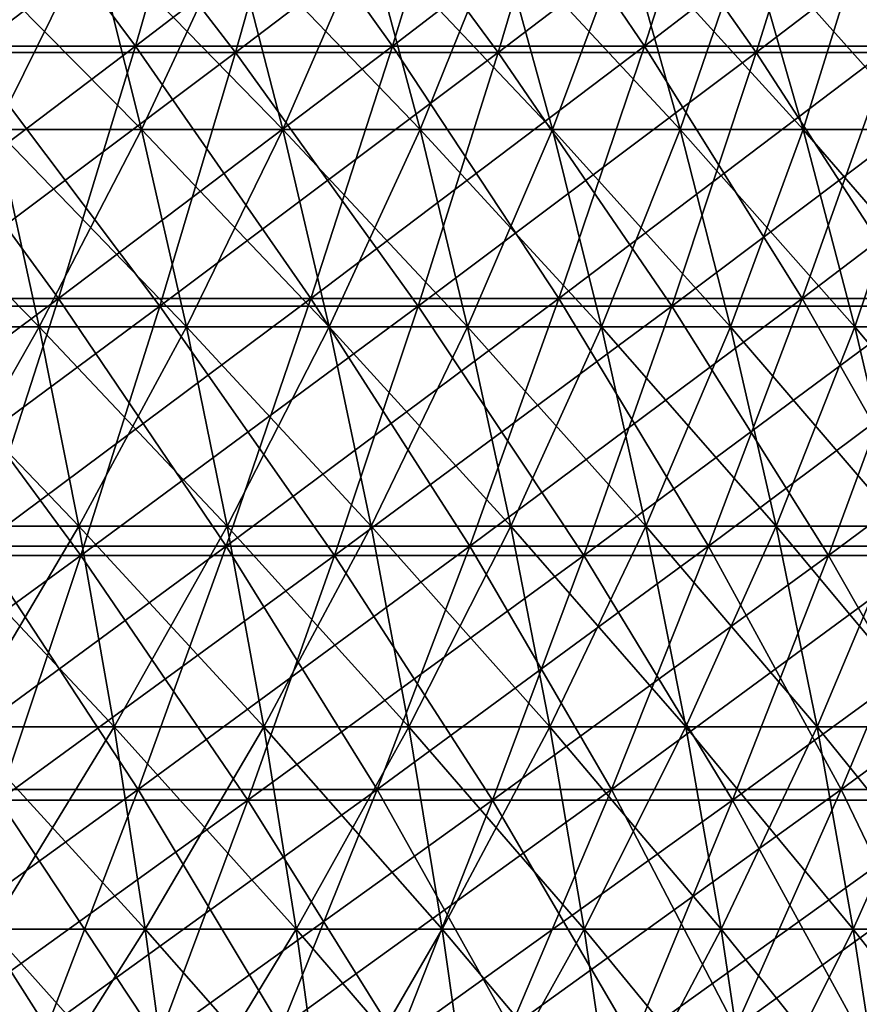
# Model space of a CAD drawing. Header units: millimetres. Extents: x -125 to 125, y -45 to 4025.
# Tile 624 of 656: x 48 to 57, y 3949 to 3960. Entities that reach past the tile are written whole.
import ezdxf

# ---------------------------------------------------------------- set-up
doc = ezdxf.new("R2010")
doc.units = ezdxf.units.MM
doc.header["$LTSCALE"] = 6.999206
for name, color, linetype in [('21', 7, 'CONTINUOUS'), ('22', 7, 'CONTINUOUS'), ('23', 7, 'CONTINUOUS'), ('24', 7, 'CONTINUOUS'), ('26', 7, 'CONTINUOUS'), ('27', 7, 'CONTINUOUS')]:
    doc.layers.add(name, color=color, linetype=linetype)

msp = doc.modelspace()

# ---------------------------------------------------------------- linework, layer by layer
at = {"layer": '21', "color": 7, "linetype": 'CONTINUOUS'}
for points in [[(45.229, 3962.434, 98.309), (47.488, 3959.619, 95.369), (48.235, 3962.434, 96.87), (45.229, 3962.434, 98.309)], [(47.488, 3959.619, 95.369), (50.402, 3959.619, 93.861), (48.235, 3962.434, 96.87), (47.488, 3959.619, 95.369)], [(48.235, 3962.434, 96.87), (50.402, 3959.619, 93.861), (51.196, 3962.434, 95.339), (48.235, 3962.434, 96.87)], [(50.402, 3959.619, 93.861), (53.269, 3959.619, 92.264), (51.196, 3962.434, 95.339), (50.402, 3959.619, 93.861)], [(51.196, 3962.434, 95.339), (53.269, 3959.619, 92.264), (54.107, 3962.434, 93.717), (51.196, 3962.434, 95.339)], [(53.269, 3959.619, 92.264), (56.085, 3959.619, 90.58), (54.107, 3962.434, 93.717), (53.269, 3959.619, 92.264)], [(54.107, 3962.434, 93.717), (56.085, 3959.619, 90.58), (56.968, 3962.434, 92.006), (54.107, 3962.434, 93.717)], [(56.085, 3959.619, 90.58), (58.848, 3959.619, 88.81), (56.968, 3962.434, 92.006), (56.085, 3959.619, 90.58)], [(56.968, 3962.434, 92.006), (58.848, 3959.619, 88.81), (59.774, 3962.434, 90.208), (56.968, 3962.434, 92.006)], [(46.708, 3956.849, 93.802), (49.574, 3956.849, 92.319), (47.488, 3959.619, 95.369), (46.708, 3956.849, 93.802)], [(47.488, 3959.619, 95.369), (49.574, 3956.849, 92.319), (50.402, 3959.619, 93.861), (47.488, 3959.619, 95.369)], [(49.574, 3956.849, 92.319), (52.394, 3956.849, 90.749), (50.402, 3959.619, 93.861), (49.574, 3956.849, 92.319)], [(50.402, 3959.619, 93.861), (52.394, 3956.849, 90.749), (53.269, 3959.619, 92.264), (50.402, 3959.619, 93.861)], [(52.394, 3956.849, 90.749), (55.164, 3956.849, 89.092), (53.269, 3959.619, 92.264), (52.394, 3956.849, 90.749)], [(53.269, 3959.619, 92.264), (55.164, 3956.849, 89.092), (56.085, 3959.619, 90.58), (53.269, 3959.619, 92.264)], [(55.164, 3956.849, 89.092), (57.881, 3956.849, 87.351), (56.085, 3959.619, 90.58), (55.164, 3956.849, 89.092)], [(56.085, 3959.619, 90.58), (57.881, 3956.849, 87.351), (58.848, 3959.619, 88.81), (56.085, 3959.619, 90.58)], [(45.896, 3954.126, 92.171), (48.712, 3954.126, 90.714), (46.708, 3956.849, 93.802), (45.896, 3954.126, 92.171)], [(46.708, 3956.849, 93.802), (48.712, 3954.126, 90.714), (49.574, 3956.849, 92.319), (46.708, 3956.849, 93.802)], [(48.712, 3954.126, 90.714), (51.483, 3954.126, 89.171), (49.574, 3956.849, 92.319), (48.712, 3954.126, 90.714)], [(49.574, 3956.849, 92.319), (51.483, 3954.126, 89.171), (52.394, 3956.849, 90.749), (49.574, 3956.849, 92.319)], [(51.483, 3954.126, 89.171), (54.204, 3954.126, 87.543), (52.394, 3956.849, 90.749), (51.483, 3954.126, 89.171)], [(52.394, 3956.849, 90.749), (54.204, 3954.126, 87.543), (55.164, 3956.849, 89.092), (52.394, 3956.849, 90.749)], [(54.204, 3954.126, 87.543), (56.875, 3954.126, 85.832), (55.164, 3956.849, 89.092), (54.204, 3954.126, 87.543)], [(55.164, 3956.849, 89.092), (56.875, 3954.126, 85.832), (57.881, 3956.849, 87.351), (55.164, 3956.849, 89.092)], [(56.875, 3954.126, 85.832), (59.491, 3954.126, 84.04), (57.881, 3956.849, 87.351), (56.875, 3954.126, 85.832)], [(45.896, 3954.126, 92.171), (47.817, 3951.452, 89.046), (48.712, 3954.126, 90.714), (45.896, 3954.126, 92.171)], [(47.817, 3951.452, 89.046), (50.536, 3951.452, 87.531), (48.712, 3954.126, 90.714), (47.817, 3951.452, 89.046)], [(48.712, 3954.126, 90.714), (50.536, 3951.452, 87.531), (51.483, 3954.126, 89.171), (48.712, 3954.126, 90.714)], [(50.536, 3951.452, 87.531), (53.208, 3951.452, 85.934), (51.483, 3954.126, 89.171), (50.536, 3951.452, 87.531)], [(51.483, 3954.126, 89.171), (53.208, 3951.452, 85.934), (54.204, 3954.126, 87.543), (51.483, 3954.126, 89.171)], [(53.208, 3951.452, 85.934), (55.829, 3951.452, 84.254), (54.204, 3954.126, 87.543), (53.208, 3951.452, 85.934)], [(54.204, 3954.126, 87.543), (55.829, 3951.452, 84.254), (56.875, 3954.126, 85.832), (54.204, 3954.126, 87.543)], [(55.829, 3951.452, 84.254), (58.397, 3951.452, 82.495), (56.875, 3954.126, 85.832), (55.829, 3951.452, 84.254)], [(56.875, 3954.126, 85.832), (58.397, 3951.452, 82.495), (59.491, 3954.126, 84.04), (56.875, 3954.126, 85.832)], [(46.888, 3948.828, 87.317), (49.555, 3948.828, 85.832), (47.817, 3951.452, 89.046), (46.888, 3948.828, 87.317)], [(47.817, 3951.452, 89.046), (49.555, 3948.828, 85.832), (50.536, 3951.452, 87.531), (47.817, 3951.452, 89.046)], [(49.555, 3948.828, 85.832), (52.175, 3948.828, 84.265), (50.536, 3951.452, 87.531), (49.555, 3948.828, 85.832)], [(50.536, 3951.452, 87.531), (52.175, 3948.828, 84.265), (53.208, 3951.452, 85.934), (50.536, 3951.452, 87.531)], [(52.175, 3948.828, 84.265), (54.745, 3948.828, 82.619), (53.208, 3951.452, 85.934), (52.175, 3948.828, 84.265)], [(53.208, 3951.452, 85.934), (54.745, 3948.828, 82.619), (55.829, 3951.452, 84.254), (53.208, 3951.452, 85.934)], [(54.745, 3948.828, 82.619), (57.263, 3948.828, 80.894), (55.829, 3951.452, 84.254), (54.745, 3948.828, 82.619)], [(55.829, 3951.452, 84.254), (57.263, 3948.828, 80.894), (58.397, 3951.452, 82.495), (55.829, 3951.452, 84.254)]]:
    msp.add_3dface(points, dxfattribs=at)
at = {"layer": '22', "color": 7, "linetype": 'CONTINUOUS'}
for points in [[(47.488, 3959.619, -95.369), (44.529, 3959.619, -96.786), (48.235, 3962.434, -96.87), (47.488, 3959.619, -95.369)], [(48.235, 3962.434, -96.87), (44.529, 3959.619, -96.786), (45.229, 3962.434, -98.309), (48.235, 3962.434, -96.87)], [(50.402, 3959.619, -93.861), (47.488, 3959.619, -95.369), (51.196, 3962.434, -95.339), (50.402, 3959.619, -93.861)], [(51.196, 3962.434, -95.339), (47.488, 3959.619, -95.369), (48.235, 3962.434, -96.87), (51.196, 3962.434, -95.339)], [(53.269, 3959.619, -92.264), (50.402, 3959.619, -93.861), (54.107, 3962.434, -93.717), (53.269, 3959.619, -92.264)], [(54.107, 3962.434, -93.717), (50.402, 3959.619, -93.861), (51.196, 3962.434, -95.339), (54.107, 3962.434, -93.717)], [(56.085, 3959.619, -90.58), (53.269, 3959.619, -92.264), (56.968, 3962.434, -92.006), (56.085, 3959.619, -90.58)], [(56.968, 3962.434, -92.006), (53.269, 3959.619, -92.264), (54.107, 3962.434, -93.717), (56.968, 3962.434, -92.006)], [(58.848, 3959.619, -88.81), (56.085, 3959.619, -90.58), (59.774, 3962.434, -90.208), (58.848, 3959.619, -88.81)], [(59.774, 3962.434, -90.208), (56.085, 3959.619, -90.58), (56.968, 3962.434, -92.006), (59.774, 3962.434, -90.208)], [(49.574, 3956.849, -92.319), (46.708, 3956.849, -93.802), (50.402, 3959.619, -93.861), (49.574, 3956.849, -92.319)], [(50.402, 3959.619, -93.861), (46.708, 3956.849, -93.802), (47.488, 3959.619, -95.369), (50.402, 3959.619, -93.861)], [(52.394, 3956.849, -90.749), (49.574, 3956.849, -92.319), (53.269, 3959.619, -92.264), (52.394, 3956.849, -90.749)], [(53.269, 3959.619, -92.264), (49.574, 3956.849, -92.319), (50.402, 3959.619, -93.861), (53.269, 3959.619, -92.264)], [(55.164, 3956.849, -89.092), (52.394, 3956.849, -90.749), (56.085, 3959.619, -90.58), (55.164, 3956.849, -89.092)], [(56.085, 3959.619, -90.58), (52.394, 3956.849, -90.749), (53.269, 3959.619, -92.264), (56.085, 3959.619, -90.58)], [(57.881, 3956.849, -87.351), (55.164, 3956.849, -89.092), (58.848, 3959.619, -88.81), (57.881, 3956.849, -87.351)], [(58.848, 3959.619, -88.81), (55.164, 3956.849, -89.092), (56.085, 3959.619, -90.58), (58.848, 3959.619, -88.81)], [(48.712, 3954.126, -90.714), (45.896, 3954.126, -92.171), (49.574, 3956.849, -92.319), (48.712, 3954.126, -90.714)], [(49.574, 3956.849, -92.319), (45.896, 3954.126, -92.171), (46.708, 3956.849, -93.802), (49.574, 3956.849, -92.319)], [(51.483, 3954.126, -89.171), (48.712, 3954.126, -90.714), (52.394, 3956.849, -90.749), (51.483, 3954.126, -89.171)], [(52.394, 3956.849, -90.749), (48.712, 3954.126, -90.714), (49.574, 3956.849, -92.319), (52.394, 3956.849, -90.749)], [(54.204, 3954.126, -87.543), (51.483, 3954.126, -89.171), (55.164, 3956.849, -89.092), (54.204, 3954.126, -87.543)], [(55.164, 3956.849, -89.092), (51.483, 3954.126, -89.171), (52.394, 3956.849, -90.749), (55.164, 3956.849, -89.092)], [(56.875, 3954.126, -85.832), (54.204, 3954.126, -87.543), (57.881, 3956.849, -87.351), (56.875, 3954.126, -85.832)], [(57.881, 3956.849, -87.351), (54.204, 3954.126, -87.543), (55.164, 3956.849, -89.092), (57.881, 3956.849, -87.351)], [(59.491, 3954.126, -84.04), (56.875, 3954.126, -85.832), (60.544, 3956.849, -85.527), (59.491, 3954.126, -84.04)], [(60.544, 3956.849, -85.527), (56.875, 3954.126, -85.832), (57.881, 3956.849, -87.351), (60.544, 3956.849, -85.527)], [(47.817, 3951.452, -89.046), (45.052, 3951.452, -90.476), (48.712, 3954.126, -90.714), (47.817, 3951.452, -89.046)], [(48.712, 3954.126, -90.714), (45.052, 3951.452, -90.476), (45.896, 3954.126, -92.171), (48.712, 3954.126, -90.714)], [(50.536, 3951.452, -87.531), (47.817, 3951.452, -89.046), (51.483, 3954.126, -89.171), (50.536, 3951.452, -87.531)], [(51.483, 3954.126, -89.171), (47.817, 3951.452, -89.046), (48.712, 3954.126, -90.714), (51.483, 3954.126, -89.171)], [(53.208, 3951.452, -85.934), (50.536, 3951.452, -87.531), (54.204, 3954.126, -87.543), (53.208, 3951.452, -85.934)], [(54.204, 3954.126, -87.543), (50.536, 3951.452, -87.531), (51.483, 3954.126, -89.171), (54.204, 3954.126, -87.543)], [(55.829, 3951.452, -84.254), (53.208, 3951.452, -85.934), (56.875, 3954.126, -85.832), (55.829, 3951.452, -84.254)], [(56.875, 3954.126, -85.832), (53.208, 3951.452, -85.934), (54.204, 3954.126, -87.543), (56.875, 3954.126, -85.832)], [(58.397, 3951.452, -82.495), (55.829, 3951.452, -84.254), (59.491, 3954.126, -84.04), (58.397, 3951.452, -82.495)], [(59.491, 3954.126, -84.04), (55.829, 3951.452, -84.254), (56.875, 3954.126, -85.832), (59.491, 3954.126, -84.04)], [(49.555, 3948.828, -85.832), (46.888, 3948.828, -87.317), (50.536, 3951.452, -87.531), (49.555, 3948.828, -85.832)], [(50.536, 3951.452, -87.531), (46.888, 3948.828, -87.317), (47.817, 3951.452, -89.046), (50.536, 3951.452, -87.531)], [(52.175, 3948.828, -84.265), (49.555, 3948.828, -85.832), (53.208, 3951.452, -85.934), (52.175, 3948.828, -84.265)], [(53.208, 3951.452, -85.934), (49.555, 3948.828, -85.832), (50.536, 3951.452, -87.531), (53.208, 3951.452, -85.934)], [(54.745, 3948.828, -82.619), (52.175, 3948.828, -84.265), (55.829, 3951.452, -84.254), (54.745, 3948.828, -82.619)], [(55.829, 3951.452, -84.254), (52.175, 3948.828, -84.265), (53.208, 3951.452, -85.934), (55.829, 3951.452, -84.254)], [(57.263, 3948.828, -80.894), (54.745, 3948.828, -82.619), (58.397, 3951.452, -82.495), (57.263, 3948.828, -80.894)], [(58.397, 3951.452, -82.495), (54.745, 3948.828, -82.619), (55.829, 3951.452, -84.254), (58.397, 3951.452, -82.495)]]:
    msp.add_3dface(points, dxfattribs=at)
at = {"layer": '23', "color": 7, "linetype": 'CONTINUOUS'}
for points in [[(46.458, 3959.688, -93.301), (49.309, 3959.688, -91.826), (47.218, 3962.489, -94.826), (46.458, 3959.688, -93.301)], [(47.218, 3962.489, -94.826), (49.309, 3959.688, -91.826), (50.115, 3962.489, -93.327), (47.218, 3962.489, -94.826)], [(49.309, 3959.688, -91.826), (52.114, 3959.688, -90.264), (50.115, 3962.489, -93.327), (49.309, 3959.688, -91.826)], [(50.115, 3962.489, -93.327), (52.114, 3959.688, -90.264), (52.966, 3962.489, -91.739), (50.115, 3962.489, -93.327)], [(52.114, 3959.688, -90.264), (54.869, 3959.688, -88.616), (52.966, 3962.489, -91.739), (52.114, 3959.688, -90.264)], [(52.966, 3962.489, -91.739), (54.869, 3959.688, -88.616), (55.766, 3962.489, -90.065), (52.966, 3962.489, -91.739)], [(54.869, 3959.688, -88.616), (57.572, 3959.688, -86.884), (55.766, 3962.489, -90.065), (54.869, 3959.688, -88.616)], [(55.766, 3962.489, -90.065), (57.572, 3959.688, -86.884), (58.513, 3962.489, -88.305), (55.766, 3962.489, -90.065)], [(45.666, 3956.933, -91.709), (48.468, 3956.933, -90.259), (46.458, 3959.688, -93.301), (45.666, 3956.933, -91.709)], [(46.458, 3959.688, -93.301), (48.468, 3956.933, -90.259), (49.309, 3959.688, -91.826), (46.458, 3959.688, -93.301)], [(48.468, 3956.933, -90.259), (51.225, 3956.933, -88.724), (49.309, 3959.688, -91.826), (48.468, 3956.933, -90.259)], [(49.309, 3959.688, -91.826), (51.225, 3956.933, -88.724), (52.114, 3959.688, -90.264), (49.309, 3959.688, -91.826)], [(51.225, 3956.933, -88.724), (53.933, 3956.933, -87.104), (52.114, 3959.688, -90.264), (51.225, 3956.933, -88.724)], [(52.114, 3959.688, -90.264), (53.933, 3956.933, -87.104), (54.869, 3959.688, -88.616), (52.114, 3959.688, -90.264)], [(53.933, 3956.933, -87.104), (56.59, 3956.933, -85.402), (54.869, 3959.688, -88.616), (53.933, 3956.933, -87.104)], [(54.869, 3959.688, -88.616), (56.59, 3956.933, -85.402), (57.572, 3959.688, -86.884), (54.869, 3959.688, -88.616)], [(56.59, 3956.933, -85.402), (59.193, 3956.933, -83.619), (57.572, 3959.688, -86.884), (56.59, 3956.933, -85.402)], [(45.666, 3956.933, -91.709), (47.593, 3954.227, -88.629), (48.468, 3956.933, -90.259), (45.666, 3956.933, -91.709)], [(47.593, 3954.227, -88.629), (50.3, 3954.227, -87.121), (48.468, 3956.933, -90.259), (47.593, 3954.227, -88.629)], [(48.468, 3956.933, -90.259), (50.3, 3954.227, -87.121), (51.225, 3956.933, -88.724), (48.468, 3956.933, -90.259)], [(50.3, 3954.227, -87.121), (52.959, 3954.227, -85.531), (51.225, 3956.933, -88.724), (50.3, 3954.227, -87.121)], [(51.225, 3956.933, -88.724), (52.959, 3954.227, -85.531), (53.933, 3956.933, -87.104), (51.225, 3956.933, -88.724)], [(52.959, 3954.227, -85.531), (55.567, 3954.227, -83.86), (53.933, 3956.933, -87.104), (52.959, 3954.227, -85.531)], [(53.933, 3956.933, -87.104), (55.567, 3954.227, -83.86), (56.59, 3956.933, -85.402), (53.933, 3956.933, -87.104)], [(55.567, 3954.227, -83.86), (58.123, 3954.227, -82.109), (56.59, 3956.933, -85.402), (55.567, 3954.227, -83.86)], [(56.59, 3956.933, -85.402), (58.123, 3954.227, -82.109), (59.193, 3956.933, -83.619), (56.59, 3956.933, -85.402)], [(46.683, 3951.571, -86.936), (49.338, 3951.571, -85.457), (47.593, 3954.227, -88.629), (46.683, 3951.571, -86.936)], [(47.593, 3954.227, -88.629), (49.338, 3951.571, -85.457), (50.3, 3954.227, -87.121), (47.593, 3954.227, -88.629)], [(49.338, 3951.571, -85.457), (51.947, 3951.571, -83.897), (50.3, 3954.227, -87.121), (49.338, 3951.571, -85.457)], [(50.3, 3954.227, -87.121), (51.947, 3951.571, -83.897), (52.959, 3954.227, -85.531), (50.3, 3954.227, -87.121)], [(51.947, 3951.571, -83.897), (54.506, 3951.571, -82.257), (52.959, 3954.227, -85.531), (51.947, 3951.571, -83.897)], [(52.959, 3954.227, -85.531), (54.506, 3951.571, -82.257), (55.567, 3954.227, -83.86), (52.959, 3954.227, -85.531)], [(54.506, 3951.571, -82.257), (57.013, 3951.571, -80.54), (55.567, 3954.227, -83.86), (54.506, 3951.571, -82.257)], [(55.567, 3954.227, -83.86), (57.013, 3951.571, -80.54), (58.123, 3954.227, -82.109), (55.567, 3954.227, -83.86)], [(57.013, 3951.571, -80.54), (59.466, 3951.571, -78.746), (58.123, 3954.227, -82.109), (57.013, 3951.571, -80.54)], [(45.741, 3948.967, -85.18), (48.342, 3948.967, -83.731), (46.683, 3951.571, -86.936), (45.741, 3948.967, -85.18)], [(46.683, 3951.571, -86.936), (48.342, 3948.967, -83.731), (49.338, 3951.571, -85.457), (46.683, 3951.571, -86.936)], [(48.342, 3948.967, -83.731), (50.898, 3948.967, -82.203), (49.338, 3951.571, -85.457), (48.342, 3948.967, -83.731)], [(49.338, 3951.571, -85.457), (50.898, 3948.967, -82.203), (51.947, 3951.571, -83.897), (49.338, 3951.571, -85.457)], [(50.898, 3948.967, -82.203), (53.405, 3948.967, -80.597), (51.947, 3951.571, -83.897), (50.898, 3948.967, -82.203)], [(51.947, 3951.571, -83.897), (53.405, 3948.967, -80.597), (54.506, 3951.571, -82.257), (51.947, 3951.571, -83.897)], [(53.405, 3948.967, -80.597), (55.862, 3948.967, -78.914), (54.506, 3951.571, -82.257), (53.405, 3948.967, -80.597)], [(54.506, 3951.571, -82.257), (55.862, 3948.967, -78.914), (57.013, 3951.571, -80.54), (54.506, 3951.571, -82.257)], [(55.862, 3948.967, -78.914), (58.266, 3948.967, -77.156), (57.013, 3951.571, -80.54), (55.862, 3948.967, -78.914)], [(57.013, 3951.571, -80.54), (58.266, 3948.967, -77.156), (59.466, 3951.571, -78.746), (57.013, 3951.571, -80.54)]]:
    msp.add_3dface(points, dxfattribs=at)
at = {"layer": '24', "color": 7, "linetype": 'CONTINUOUS'}
for points in [[(49.309, 3959.688, 91.826), (46.458, 3959.688, 93.301), (50.115, 3962.489, 93.327), (49.309, 3959.688, 91.826)], [(50.115, 3962.489, 93.327), (46.458, 3959.688, 93.301), (47.218, 3962.489, 94.826), (50.115, 3962.489, 93.327)], [(52.114, 3959.688, 90.264), (49.309, 3959.688, 91.826), (52.966, 3962.489, 91.739), (52.114, 3959.688, 90.264)], [(52.966, 3962.489, 91.739), (49.309, 3959.688, 91.826), (50.115, 3962.489, 93.327), (52.966, 3962.489, 91.739)], [(54.869, 3959.688, 88.616), (52.114, 3959.688, 90.264), (55.766, 3962.489, 90.065), (54.869, 3959.688, 88.616)], [(55.766, 3962.489, 90.065), (52.114, 3959.688, 90.264), (52.966, 3962.489, 91.739), (55.766, 3962.489, 90.065)], [(57.572, 3959.688, 86.884), (54.869, 3959.688, 88.616), (58.513, 3962.489, 88.305), (57.572, 3959.688, 86.884)], [(58.513, 3962.489, 88.305), (54.869, 3959.688, 88.616), (55.766, 3962.489, 90.065), (58.513, 3962.489, 88.305)], [(48.468, 3956.933, 90.259), (45.666, 3956.933, 91.709), (49.309, 3959.688, 91.826), (48.468, 3956.933, 90.259)], [(49.309, 3959.688, 91.826), (45.666, 3956.933, 91.709), (46.458, 3959.688, 93.301), (49.309, 3959.688, 91.826)], [(51.225, 3956.933, 88.724), (48.468, 3956.933, 90.259), (52.114, 3959.688, 90.264), (51.225, 3956.933, 88.724)], [(52.114, 3959.688, 90.264), (48.468, 3956.933, 90.259), (49.309, 3959.688, 91.826), (52.114, 3959.688, 90.264)], [(53.933, 3956.933, 87.104), (51.225, 3956.933, 88.724), (54.869, 3959.688, 88.616), (53.933, 3956.933, 87.104)], [(54.869, 3959.688, 88.616), (51.225, 3956.933, 88.724), (52.114, 3959.688, 90.264), (54.869, 3959.688, 88.616)], [(56.59, 3956.933, 85.402), (53.933, 3956.933, 87.104), (57.572, 3959.688, 86.884), (56.59, 3956.933, 85.402)], [(57.572, 3959.688, 86.884), (53.933, 3956.933, 87.104), (54.869, 3959.688, 88.616), (57.572, 3959.688, 86.884)], [(59.193, 3956.933, 83.619), (56.59, 3956.933, 85.402), (60.22, 3959.688, 85.07), (59.193, 3956.933, 83.619)], [(60.22, 3959.688, 85.07), (56.59, 3956.933, 85.402), (57.572, 3959.688, 86.884), (60.22, 3959.688, 85.07)], [(47.593, 3954.227, 88.629), (44.841, 3954.227, 90.053), (48.468, 3956.933, 90.259), (47.593, 3954.227, 88.629)], [(48.468, 3956.933, 90.259), (44.841, 3954.227, 90.053), (45.666, 3956.933, 91.709), (48.468, 3956.933, 90.259)], [(50.3, 3954.227, 87.121), (47.593, 3954.227, 88.629), (51.225, 3956.933, 88.724), (50.3, 3954.227, 87.121)], [(51.225, 3956.933, 88.724), (47.593, 3954.227, 88.629), (48.468, 3956.933, 90.259), (51.225, 3956.933, 88.724)], [(52.959, 3954.227, 85.531), (50.3, 3954.227, 87.121), (53.933, 3956.933, 87.104), (52.959, 3954.227, 85.531)], [(53.933, 3956.933, 87.104), (50.3, 3954.227, 87.121), (51.225, 3956.933, 88.724), (53.933, 3956.933, 87.104)], [(55.567, 3954.227, 83.86), (52.959, 3954.227, 85.531), (56.59, 3956.933, 85.402), (55.567, 3954.227, 83.86)], [(56.59, 3956.933, 85.402), (52.959, 3954.227, 85.531), (53.933, 3956.933, 87.104), (56.59, 3956.933, 85.402)], [(58.123, 3954.227, 82.109), (55.567, 3954.227, 83.86), (59.193, 3956.933, 83.619), (58.123, 3954.227, 82.109)], [(59.193, 3956.933, 83.619), (55.567, 3954.227, 83.86), (56.59, 3956.933, 85.402), (59.193, 3956.933, 83.619)], [(49.338, 3951.571, 85.457), (46.683, 3951.571, 86.936), (50.3, 3954.227, 87.121), (49.338, 3951.571, 85.457)], [(50.3, 3954.227, 87.121), (46.683, 3951.571, 86.936), (47.593, 3954.227, 88.629), (50.3, 3954.227, 87.121)], [(51.947, 3951.571, 83.897), (49.338, 3951.571, 85.457), (52.959, 3954.227, 85.531), (51.947, 3951.571, 83.897)], [(52.959, 3954.227, 85.531), (49.338, 3951.571, 85.457), (50.3, 3954.227, 87.121), (52.959, 3954.227, 85.531)], [(54.506, 3951.571, 82.257), (51.947, 3951.571, 83.897), (55.567, 3954.227, 83.86), (54.506, 3951.571, 82.257)], [(55.567, 3954.227, 83.86), (51.947, 3951.571, 83.897), (52.959, 3954.227, 85.531), (55.567, 3954.227, 83.86)], [(57.013, 3951.571, 80.54), (54.506, 3951.571, 82.257), (58.123, 3954.227, 82.109), (57.013, 3951.571, 80.54)], [(58.123, 3954.227, 82.109), (54.506, 3951.571, 82.257), (55.567, 3954.227, 83.86), (58.123, 3954.227, 82.109)], [(59.466, 3951.571, 78.746), (57.013, 3951.571, 80.54), (60.624, 3954.227, 80.28), (59.466, 3951.571, 78.746)], [(60.624, 3954.227, 80.28), (57.013, 3951.571, 80.54), (58.123, 3954.227, 82.109), (60.624, 3954.227, 80.28)], [(48.342, 3948.967, 83.731), (45.741, 3948.967, 85.18), (49.338, 3951.571, 85.457), (48.342, 3948.967, 83.731)], [(49.338, 3951.571, 85.457), (45.741, 3948.967, 85.18), (46.683, 3951.571, 86.936), (49.338, 3951.571, 85.457)], [(50.898, 3948.967, 82.203), (48.342, 3948.967, 83.731), (51.947, 3951.571, 83.897), (50.898, 3948.967, 82.203)], [(51.947, 3951.571, 83.897), (48.342, 3948.967, 83.731), (49.338, 3951.571, 85.457), (51.947, 3951.571, 83.897)], [(53.405, 3948.967, 80.597), (50.898, 3948.967, 82.203), (54.506, 3951.571, 82.257), (53.405, 3948.967, 80.597)], [(54.506, 3951.571, 82.257), (50.898, 3948.967, 82.203), (51.947, 3951.571, 83.897), (54.506, 3951.571, 82.257)], [(55.862, 3948.967, 78.914), (53.405, 3948.967, 80.597), (57.013, 3951.571, 80.54), (55.862, 3948.967, 78.914)], [(57.013, 3951.571, 80.54), (53.405, 3948.967, 80.597), (54.506, 3951.571, 82.257), (57.013, 3951.571, 80.54)], [(58.266, 3948.967, 77.156), (55.862, 3948.967, 78.914), (59.466, 3951.571, 78.746), (58.266, 3948.967, 77.156)], [(59.466, 3951.571, 78.746), (55.862, 3948.967, 78.914), (57.013, 3951.571, 80.54), (59.466, 3951.571, 78.746)]]:
    msp.add_3dface(points, dxfattribs=at)
at = {"layer": '26', "color": 7, "linetype": 'CONTINUOUS'}
for points in [[(47.783, 3958.78, 52.416), (49.375, 3958.78, 50.919), (47.265, 3960.913, 51.847), (47.783, 3958.78, 52.416)], [(47.265, 3960.913, 51.847), (49.375, 3958.78, 50.919), (48.839, 3960.913, 50.367), (47.265, 3960.913, 51.847)], [(49.375, 3958.78, 50.919), (50.919, 3958.78, 49.375), (48.839, 3960.913, 50.367), (49.375, 3958.78, 50.919)], [(48.839, 3960.913, 50.367), (50.919, 3958.78, 49.375), (50.367, 3960.913, 48.839), (48.839, 3960.913, 50.367)], [(50.919, 3958.78, 49.375), (52.416, 3958.78, 47.783), (50.367, 3960.913, 48.839), (50.919, 3958.78, 49.375)], [(50.367, 3960.913, 48.839), (52.416, 3958.78, 47.783), (51.847, 3960.913, 47.265), (50.367, 3960.913, 48.839)], [(52.416, 3958.78, 47.783), (53.862, 3958.78, 46.146), (51.847, 3960.913, 47.265), (52.416, 3958.78, 47.783)], [(51.847, 3960.913, 47.265), (53.862, 3958.78, 46.146), (53.278, 3960.913, 45.646), (51.847, 3960.913, 47.265)], [(53.862, 3958.78, 46.146), (55.258, 3958.78, 44.466), (53.278, 3960.913, 45.646), (53.862, 3958.78, 46.146)], [(53.278, 3960.913, 45.646), (55.258, 3958.78, 44.466), (54.658, 3960.913, 43.983), (53.278, 3960.913, 45.646)], [(55.258, 3958.78, 44.466), (56.601, 3958.78, 42.743), (54.658, 3960.913, 43.983), (55.258, 3958.78, 44.466)], [(54.658, 3960.913, 43.983), (56.601, 3958.78, 42.743), (55.987, 3960.913, 42.279), (54.658, 3960.913, 43.983)], [(56.601, 3958.78, 42.743), (57.89, 3958.78, 40.98), (55.987, 3960.913, 42.279), (56.601, 3958.78, 42.743)], [(55.987, 3960.913, 42.279), (57.89, 3958.78, 40.98), (57.262, 3960.913, 40.535), (55.987, 3960.913, 42.279)], [(46.605, 3956.624, 54.397), (48.258, 3956.624, 52.936), (46.146, 3958.78, 53.862), (46.605, 3956.624, 54.397)], [(46.146, 3958.78, 53.862), (48.258, 3956.624, 52.936), (47.783, 3958.78, 52.416), (46.146, 3958.78, 53.862)], [(48.258, 3956.624, 52.936), (49.865, 3956.624, 51.425), (47.783, 3958.78, 52.416), (48.258, 3956.624, 52.936)], [(47.783, 3958.78, 52.416), (49.865, 3956.624, 51.425), (49.375, 3958.78, 50.919), (47.783, 3958.78, 52.416)], [(49.865, 3956.624, 51.425), (51.425, 3956.624, 49.865), (49.375, 3958.78, 50.919), (49.865, 3956.624, 51.425)], [(49.375, 3958.78, 50.919), (51.425, 3956.624, 49.865), (50.919, 3958.78, 49.375), (49.375, 3958.78, 50.919)], [(51.425, 3956.624, 49.865), (52.936, 3956.624, 48.258), (50.919, 3958.78, 49.375), (51.425, 3956.624, 49.865)], [(50.919, 3958.78, 49.375), (52.936, 3956.624, 48.258), (52.416, 3958.78, 47.783), (50.919, 3958.78, 49.375)], [(52.936, 3956.624, 48.258), (54.397, 3956.624, 46.605), (52.416, 3958.78, 47.783), (52.936, 3956.624, 48.258)], [(52.416, 3958.78, 47.783), (54.397, 3956.624, 46.605), (53.862, 3958.78, 46.146), (52.416, 3958.78, 47.783)], [(54.397, 3956.624, 46.605), (55.807, 3956.624, 44.908), (53.862, 3958.78, 46.146), (54.397, 3956.624, 46.605)], [(53.862, 3958.78, 46.146), (55.807, 3956.624, 44.908), (55.258, 3958.78, 44.466), (53.862, 3958.78, 46.146)], [(55.807, 3956.624, 44.908), (57.163, 3956.624, 43.168), (55.258, 3958.78, 44.466), (55.807, 3956.624, 44.908)], [(55.258, 3958.78, 44.466), (57.163, 3956.624, 43.168), (56.601, 3958.78, 42.743), (55.258, 3958.78, 44.466)], [(57.163, 3956.624, 43.168), (58.466, 3956.624, 41.387), (56.601, 3958.78, 42.743), (57.163, 3956.624, 43.168)], [(56.601, 3958.78, 42.743), (58.466, 3956.624, 41.387), (57.89, 3958.78, 40.98), (56.601, 3958.78, 42.743)], [(47.021, 3954.448, 54.883), (48.689, 3954.448, 53.409), (46.605, 3956.624, 54.397), (47.021, 3954.448, 54.883)], [(46.605, 3956.624, 54.397), (48.689, 3954.448, 53.409), (48.258, 3956.624, 52.936), (46.605, 3956.624, 54.397)], [(48.689, 3954.448, 53.409), (50.31, 3954.448, 51.884), (48.258, 3956.624, 52.936), (48.689, 3954.448, 53.409)], [(48.258, 3956.624, 52.936), (50.31, 3954.448, 51.884), (49.865, 3956.624, 51.425), (48.258, 3956.624, 52.936)], [(50.31, 3954.448, 51.884), (51.884, 3954.448, 50.31), (49.865, 3956.624, 51.425), (50.31, 3954.448, 51.884)], [(49.865, 3956.624, 51.425), (51.884, 3954.448, 50.31), (51.425, 3956.624, 49.865), (49.865, 3956.624, 51.425)], [(51.884, 3954.448, 50.31), (53.409, 3954.448, 48.689), (51.425, 3956.624, 49.865), (51.884, 3954.448, 50.31)], [(51.425, 3956.624, 49.865), (53.409, 3954.448, 48.689), (52.936, 3956.624, 48.258), (51.425, 3956.624, 49.865)], [(53.409, 3954.448, 48.689), (54.883, 3954.448, 47.021), (52.936, 3956.624, 48.258), (53.409, 3954.448, 48.689)], [(52.936, 3956.624, 48.258), (54.883, 3954.448, 47.021), (54.397, 3956.624, 46.605), (52.936, 3956.624, 48.258)], [(54.883, 3954.448, 47.021), (56.305, 3954.448, 45.308), (54.397, 3956.624, 46.605), (54.883, 3954.448, 47.021)], [(54.397, 3956.624, 46.605), (56.305, 3954.448, 45.308), (55.807, 3956.624, 44.908), (54.397, 3956.624, 46.605)], [(56.305, 3954.448, 45.308), (57.673, 3954.448, 43.553), (55.807, 3956.624, 44.908), (56.305, 3954.448, 45.308)], [(55.807, 3956.624, 44.908), (57.673, 3954.448, 43.553), (57.163, 3956.624, 43.168), (55.807, 3956.624, 44.908)], [(57.673, 3954.448, 43.553), (58.987, 3954.448, 41.756), (57.163, 3956.624, 43.168), (57.673, 3954.448, 43.553)], [(57.163, 3956.624, 43.168), (58.987, 3954.448, 41.756), (58.466, 3956.624, 41.387), (57.163, 3956.624, 43.168)], [(47.394, 3952.254, 55.318), (49.075, 3952.254, 53.832), (47.021, 3954.448, 54.883), (47.394, 3952.254, 55.318)], [(47.021, 3954.448, 54.883), (49.075, 3952.254, 53.832), (48.689, 3954.448, 53.409), (47.021, 3954.448, 54.883)], [(49.075, 3952.254, 53.832), (50.709, 3952.254, 52.295), (48.689, 3954.448, 53.409), (49.075, 3952.254, 53.832)], [(48.689, 3954.448, 53.409), (50.709, 3952.254, 52.295), (50.31, 3954.448, 51.884), (48.689, 3954.448, 53.409)], [(50.709, 3952.254, 52.295), (52.295, 3952.254, 50.709), (50.31, 3954.448, 51.884), (50.709, 3952.254, 52.295)], [(50.31, 3954.448, 51.884), (52.295, 3952.254, 50.709), (51.884, 3954.448, 50.31), (50.31, 3954.448, 51.884)], [(52.295, 3952.254, 50.709), (53.832, 3952.254, 49.075), (51.884, 3954.448, 50.31), (52.295, 3952.254, 50.709)], [(51.884, 3954.448, 50.31), (53.832, 3952.254, 49.075), (53.409, 3954.448, 48.689), (51.884, 3954.448, 50.31)], [(53.832, 3952.254, 49.075), (55.318, 3952.254, 47.394), (53.409, 3954.448, 48.689), (53.832, 3952.254, 49.075)], [(53.409, 3954.448, 48.689), (55.318, 3952.254, 47.394), (54.883, 3954.448, 47.021), (53.409, 3954.448, 48.689)], [(55.318, 3952.254, 47.394), (56.751, 3952.254, 45.668), (54.883, 3954.448, 47.021), (55.318, 3952.254, 47.394)], [(54.883, 3954.448, 47.021), (56.751, 3952.254, 45.668), (56.305, 3954.448, 45.308), (54.883, 3954.448, 47.021)], [(56.751, 3952.254, 45.668), (58.131, 3952.254, 43.898), (56.305, 3954.448, 45.308), (56.751, 3952.254, 45.668)], [(56.305, 3954.448, 45.308), (58.131, 3952.254, 43.898), (57.673, 3954.448, 43.553), (56.305, 3954.448, 45.308)], [(47.723, 3950.044, 55.703), (49.416, 3950.044, 54.207), (47.394, 3952.254, 55.318), (47.723, 3950.044, 55.703)], [(47.394, 3952.254, 55.318), (49.416, 3950.044, 54.207), (49.075, 3952.254, 53.832), (47.394, 3952.254, 55.318)], [(49.416, 3950.044, 54.207), (51.062, 3950.044, 52.659), (49.075, 3952.254, 53.832), (49.416, 3950.044, 54.207)], [(49.075, 3952.254, 53.832), (51.062, 3950.044, 52.659), (50.709, 3952.254, 52.295), (49.075, 3952.254, 53.832)], [(51.062, 3950.044, 52.659), (52.659, 3950.044, 51.062), (50.709, 3952.254, 52.295), (51.062, 3950.044, 52.659)], [(50.709, 3952.254, 52.295), (52.659, 3950.044, 51.062), (52.295, 3952.254, 50.709), (50.709, 3952.254, 52.295)], [(52.659, 3950.044, 51.062), (54.207, 3950.044, 49.416), (52.295, 3952.254, 50.709), (52.659, 3950.044, 51.062)], [(52.295, 3952.254, 50.709), (54.207, 3950.044, 49.416), (53.832, 3952.254, 49.075), (52.295, 3952.254, 50.709)], [(54.207, 3950.044, 49.416), (55.703, 3950.044, 47.723), (53.832, 3952.254, 49.075), (54.207, 3950.044, 49.416)], [(53.832, 3952.254, 49.075), (55.703, 3950.044, 47.723), (55.318, 3952.254, 47.394), (53.832, 3952.254, 49.075)], [(55.703, 3950.044, 47.723), (57.146, 3950.044, 45.985), (55.318, 3952.254, 47.394), (55.703, 3950.044, 47.723)], [(55.318, 3952.254, 47.394), (57.146, 3950.044, 45.985), (56.751, 3952.254, 45.668), (55.318, 3952.254, 47.394)], [(57.146, 3950.044, 45.985), (58.535, 3950.044, 44.203), (56.751, 3952.254, 45.668), (57.146, 3950.044, 45.985)], [(56.751, 3952.254, 45.668), (58.535, 3950.044, 44.203), (58.131, 3952.254, 43.898), (56.751, 3952.254, 45.668)], [(48.009, 3947.819, 56.036), (49.712, 3947.819, 54.531), (47.723, 3950.044, 55.703), (48.009, 3947.819, 56.036)], [(47.723, 3950.044, 55.703), (49.712, 3947.819, 54.531), (49.416, 3950.044, 54.207), (47.723, 3950.044, 55.703)], [(49.712, 3947.819, 54.531), (51.368, 3947.819, 52.975), (49.416, 3950.044, 54.207), (49.712, 3947.819, 54.531)], [(49.416, 3950.044, 54.207), (51.368, 3947.819, 52.975), (51.062, 3950.044, 52.659), (49.416, 3950.044, 54.207)], [(51.368, 3947.819, 52.975), (52.975, 3947.819, 51.368), (51.062, 3950.044, 52.659), (51.368, 3947.819, 52.975)], [(51.062, 3950.044, 52.659), (52.975, 3947.819, 51.368), (52.659, 3950.044, 51.062), (51.062, 3950.044, 52.659)], [(52.975, 3947.819, 51.368), (54.531, 3947.819, 49.712), (52.659, 3950.044, 51.062), (52.975, 3947.819, 51.368)], [(52.659, 3950.044, 51.062), (54.531, 3947.819, 49.712), (54.207, 3950.044, 49.416), (52.659, 3950.044, 51.062)], [(54.531, 3947.819, 49.712), (56.036, 3947.819, 48.009), (54.207, 3950.044, 49.416), (54.531, 3947.819, 49.712)], [(54.207, 3950.044, 49.416), (56.036, 3947.819, 48.009), (55.703, 3950.044, 47.723), (54.207, 3950.044, 49.416)], [(56.036, 3947.819, 48.009), (57.488, 3947.819, 46.261), (55.703, 3950.044, 47.723), (56.036, 3947.819, 48.009)], [(55.703, 3950.044, 47.723), (57.488, 3947.819, 46.261), (57.146, 3950.044, 45.985), (55.703, 3950.044, 47.723)], [(57.488, 3947.819, 46.261), (58.886, 3947.819, 44.468), (57.146, 3950.044, 45.985), (57.488, 3947.819, 46.261)], [(57.146, 3950.044, 45.985), (58.886, 3947.819, 44.468), (58.535, 3950.044, 44.203), (57.146, 3950.044, 45.985)]]:
    msp.add_3dface(points, dxfattribs=at)
at = {"layer": '27', "color": 7, "linetype": 'CONTINUOUS'}
for points in [[(48.839, 3960.913, -50.367), (47.783, 3958.78, -52.416), (47.265, 3960.913, -51.847), (48.839, 3960.913, -50.367)], [(49.375, 3958.78, -50.919), (47.783, 3958.78, -52.416), (48.839, 3960.913, -50.367), (49.375, 3958.78, -50.919)], [(50.367, 3960.913, -48.839), (49.375, 3958.78, -50.919), (48.839, 3960.913, -50.367), (50.367, 3960.913, -48.839)], [(50.919, 3958.78, -49.375), (49.375, 3958.78, -50.919), (50.367, 3960.913, -48.839), (50.919, 3958.78, -49.375)], [(51.847, 3960.913, -47.265), (50.919, 3958.78, -49.375), (50.367, 3960.913, -48.839), (51.847, 3960.913, -47.265)], [(52.416, 3958.78, -47.783), (50.919, 3958.78, -49.375), (51.847, 3960.913, -47.265), (52.416, 3958.78, -47.783)], [(53.278, 3960.913, -45.646), (52.416, 3958.78, -47.783), (51.847, 3960.913, -47.265), (53.278, 3960.913, -45.646)], [(53.862, 3958.78, -46.146), (52.416, 3958.78, -47.783), (53.278, 3960.913, -45.646), (53.862, 3958.78, -46.146)], [(54.658, 3960.913, -43.983), (53.862, 3958.78, -46.146), (53.278, 3960.913, -45.646), (54.658, 3960.913, -43.983)], [(55.258, 3958.78, -44.466), (53.862, 3958.78, -46.146), (54.658, 3960.913, -43.983), (55.258, 3958.78, -44.466)], [(55.987, 3960.913, -42.279), (55.258, 3958.78, -44.466), (54.658, 3960.913, -43.983), (55.987, 3960.913, -42.279)], [(56.601, 3958.78, -42.743), (55.258, 3958.78, -44.466), (55.987, 3960.913, -42.279), (56.601, 3958.78, -42.743)], [(57.262, 3960.913, -40.535), (56.601, 3958.78, -42.743), (55.987, 3960.913, -42.279), (57.262, 3960.913, -40.535)], [(57.89, 3958.78, -40.98), (56.601, 3958.78, -42.743), (57.262, 3960.913, -40.535), (57.89, 3958.78, -40.98)], [(48.258, 3956.624, -52.936), (46.605, 3956.624, -54.397), (47.783, 3958.78, -52.416), (48.258, 3956.624, -52.936)], [(49.375, 3958.78, -50.919), (48.258, 3956.624, -52.936), (47.783, 3958.78, -52.416), (49.375, 3958.78, -50.919)], [(49.865, 3956.624, -51.425), (48.258, 3956.624, -52.936), (49.375, 3958.78, -50.919), (49.865, 3956.624, -51.425)], [(50.919, 3958.78, -49.375), (49.865, 3956.624, -51.425), (49.375, 3958.78, -50.919), (50.919, 3958.78, -49.375)], [(51.425, 3956.624, -49.865), (49.865, 3956.624, -51.425), (50.919, 3958.78, -49.375), (51.425, 3956.624, -49.865)], [(52.416, 3958.78, -47.783), (51.425, 3956.624, -49.865), (50.919, 3958.78, -49.375), (52.416, 3958.78, -47.783)], [(52.936, 3956.624, -48.258), (51.425, 3956.624, -49.865), (52.416, 3958.78, -47.783), (52.936, 3956.624, -48.258)], [(53.862, 3958.78, -46.146), (52.936, 3956.624, -48.258), (52.416, 3958.78, -47.783), (53.862, 3958.78, -46.146)], [(54.397, 3956.624, -46.605), (52.936, 3956.624, -48.258), (53.862, 3958.78, -46.146), (54.397, 3956.624, -46.605)], [(55.258, 3958.78, -44.466), (54.397, 3956.624, -46.605), (53.862, 3958.78, -46.146), (55.258, 3958.78, -44.466)], [(55.807, 3956.624, -44.908), (54.397, 3956.624, -46.605), (55.258, 3958.78, -44.466), (55.807, 3956.624, -44.908)], [(56.601, 3958.78, -42.743), (55.807, 3956.624, -44.908), (55.258, 3958.78, -44.466), (56.601, 3958.78, -42.743)], [(57.163, 3956.624, -43.168), (55.807, 3956.624, -44.908), (56.601, 3958.78, -42.743), (57.163, 3956.624, -43.168)], [(57.89, 3958.78, -40.98), (57.163, 3956.624, -43.168), (56.601, 3958.78, -42.743), (57.89, 3958.78, -40.98)], [(58.466, 3956.624, -41.387), (57.163, 3956.624, -43.168), (57.89, 3958.78, -40.98), (58.466, 3956.624, -41.387)], [(48.258, 3956.624, -52.936), (47.021, 3954.448, -54.883), (46.605, 3956.624, -54.397), (48.258, 3956.624, -52.936)], [(48.689, 3954.448, -53.409), (47.021, 3954.448, -54.883), (48.258, 3956.624, -52.936), (48.689, 3954.448, -53.409)], [(49.865, 3956.624, -51.425), (48.689, 3954.448, -53.409), (48.258, 3956.624, -52.936), (49.865, 3956.624, -51.425)], [(50.31, 3954.448, -51.884), (48.689, 3954.448, -53.409), (49.865, 3956.624, -51.425), (50.31, 3954.448, -51.884)], [(51.425, 3956.624, -49.865), (50.31, 3954.448, -51.884), (49.865, 3956.624, -51.425), (51.425, 3956.624, -49.865)], [(51.884, 3954.448, -50.31), (50.31, 3954.448, -51.884), (51.425, 3956.624, -49.865), (51.884, 3954.448, -50.31)], [(52.936, 3956.624, -48.258), (51.884, 3954.448, -50.31), (51.425, 3956.624, -49.865), (52.936, 3956.624, -48.258)], [(53.409, 3954.448, -48.689), (51.884, 3954.448, -50.31), (52.936, 3956.624, -48.258), (53.409, 3954.448, -48.689)], [(54.397, 3956.624, -46.605), (53.409, 3954.448, -48.689), (52.936, 3956.624, -48.258), (54.397, 3956.624, -46.605)], [(54.883, 3954.448, -47.021), (53.409, 3954.448, -48.689), (54.397, 3956.624, -46.605), (54.883, 3954.448, -47.021)], [(55.807, 3956.624, -44.908), (54.883, 3954.448, -47.021), (54.397, 3956.624, -46.605), (55.807, 3956.624, -44.908)], [(56.305, 3954.448, -45.308), (54.883, 3954.448, -47.021), (55.807, 3956.624, -44.908), (56.305, 3954.448, -45.308)], [(57.163, 3956.624, -43.168), (56.305, 3954.448, -45.308), (55.807, 3956.624, -44.908), (57.163, 3956.624, -43.168)], [(57.673, 3954.448, -43.553), (56.305, 3954.448, -45.308), (57.163, 3956.624, -43.168), (57.673, 3954.448, -43.553)], [(58.466, 3956.624, -41.387), (57.673, 3954.448, -43.553), (57.163, 3956.624, -43.168), (58.466, 3956.624, -41.387)], [(48.689, 3954.448, -53.409), (47.394, 3952.254, -55.318), (47.021, 3954.448, -54.883), (48.689, 3954.448, -53.409)], [(49.075, 3952.254, -53.832), (47.394, 3952.254, -55.318), (48.689, 3954.448, -53.409), (49.075, 3952.254, -53.832)], [(50.31, 3954.448, -51.884), (49.075, 3952.254, -53.832), (48.689, 3954.448, -53.409), (50.31, 3954.448, -51.884)], [(50.709, 3952.254, -52.295), (49.075, 3952.254, -53.832), (50.31, 3954.448, -51.884), (50.709, 3952.254, -52.295)], [(51.884, 3954.448, -50.31), (50.709, 3952.254, -52.295), (50.31, 3954.448, -51.884), (51.884, 3954.448, -50.31)], [(52.295, 3952.254, -50.709), (50.709, 3952.254, -52.295), (51.884, 3954.448, -50.31), (52.295, 3952.254, -50.709)], [(53.409, 3954.448, -48.689), (52.295, 3952.254, -50.709), (51.884, 3954.448, -50.31), (53.409, 3954.448, -48.689)], [(53.832, 3952.254, -49.075), (52.295, 3952.254, -50.709), (53.409, 3954.448, -48.689), (53.832, 3952.254, -49.075)], [(54.883, 3954.448, -47.021), (53.832, 3952.254, -49.075), (53.409, 3954.448, -48.689), (54.883, 3954.448, -47.021)], [(55.318, 3952.254, -47.394), (53.832, 3952.254, -49.075), (54.883, 3954.448, -47.021), (55.318, 3952.254, -47.394)], [(56.305, 3954.448, -45.308), (55.318, 3952.254, -47.394), (54.883, 3954.448, -47.021), (56.305, 3954.448, -45.308)], [(56.751, 3952.254, -45.668), (55.318, 3952.254, -47.394), (56.305, 3954.448, -45.308), (56.751, 3952.254, -45.668)], [(57.673, 3954.448, -43.553), (56.751, 3952.254, -45.668), (56.305, 3954.448, -45.308), (57.673, 3954.448, -43.553)], [(58.131, 3952.254, -43.898), (56.751, 3952.254, -45.668), (57.673, 3954.448, -43.553), (58.131, 3952.254, -43.898)], [(49.075, 3952.254, -53.832), (47.723, 3950.044, -55.703), (47.394, 3952.254, -55.318), (49.075, 3952.254, -53.832)], [(49.416, 3950.044, -54.207), (47.723, 3950.044, -55.703), (49.075, 3952.254, -53.832), (49.416, 3950.044, -54.207)], [(50.709, 3952.254, -52.295), (49.416, 3950.044, -54.207), (49.075, 3952.254, -53.832), (50.709, 3952.254, -52.295)], [(51.062, 3950.044, -52.659), (49.416, 3950.044, -54.207), (50.709, 3952.254, -52.295), (51.062, 3950.044, -52.659)], [(52.295, 3952.254, -50.709), (51.062, 3950.044, -52.659), (50.709, 3952.254, -52.295), (52.295, 3952.254, -50.709)], [(52.659, 3950.044, -51.062), (51.062, 3950.044, -52.659), (52.295, 3952.254, -50.709), (52.659, 3950.044, -51.062)], [(53.832, 3952.254, -49.075), (52.659, 3950.044, -51.062), (52.295, 3952.254, -50.709), (53.832, 3952.254, -49.075)], [(54.207, 3950.044, -49.416), (52.659, 3950.044, -51.062), (53.832, 3952.254, -49.075), (54.207, 3950.044, -49.416)], [(55.318, 3952.254, -47.394), (54.207, 3950.044, -49.416), (53.832, 3952.254, -49.075), (55.318, 3952.254, -47.394)], [(55.703, 3950.044, -47.723), (54.207, 3950.044, -49.416), (55.318, 3952.254, -47.394), (55.703, 3950.044, -47.723)], [(56.751, 3952.254, -45.668), (55.703, 3950.044, -47.723), (55.318, 3952.254, -47.394), (56.751, 3952.254, -45.668)], [(57.146, 3950.044, -45.985), (55.703, 3950.044, -47.723), (56.751, 3952.254, -45.668), (57.146, 3950.044, -45.985)], [(58.131, 3952.254, -43.898), (57.146, 3950.044, -45.985), (56.751, 3952.254, -45.668), (58.131, 3952.254, -43.898)], [(58.535, 3950.044, -44.203), (57.146, 3950.044, -45.985), (58.131, 3952.254, -43.898), (58.535, 3950.044, -44.203)], [(49.416, 3950.044, -54.207), (48.009, 3947.819, -56.036), (47.723, 3950.044, -55.703), (49.416, 3950.044, -54.207)], [(49.712, 3947.819, -54.531), (48.009, 3947.819, -56.036), (49.416, 3950.044, -54.207), (49.712, 3947.819, -54.531)], [(51.062, 3950.044, -52.659), (49.712, 3947.819, -54.531), (49.416, 3950.044, -54.207), (51.062, 3950.044, -52.659)], [(51.368, 3947.819, -52.975), (49.712, 3947.819, -54.531), (51.062, 3950.044, -52.659), (51.368, 3947.819, -52.975)], [(52.659, 3950.044, -51.062), (51.368, 3947.819, -52.975), (51.062, 3950.044, -52.659), (52.659, 3950.044, -51.062)], [(52.975, 3947.819, -51.368), (51.368, 3947.819, -52.975), (52.659, 3950.044, -51.062), (52.975, 3947.819, -51.368)], [(54.207, 3950.044, -49.416), (52.975, 3947.819, -51.368), (52.659, 3950.044, -51.062), (54.207, 3950.044, -49.416)], [(54.531, 3947.819, -49.712), (52.975, 3947.819, -51.368), (54.207, 3950.044, -49.416), (54.531, 3947.819, -49.712)], [(55.703, 3950.044, -47.723), (54.531, 3947.819, -49.712), (54.207, 3950.044, -49.416), (55.703, 3950.044, -47.723)], [(56.036, 3947.819, -48.009), (54.531, 3947.819, -49.712), (55.703, 3950.044, -47.723), (56.036, 3947.819, -48.009)], [(57.146, 3950.044, -45.985), (56.036, 3947.819, -48.009), (55.703, 3950.044, -47.723), (57.146, 3950.044, -45.985)], [(57.488, 3947.819, -46.261), (56.036, 3947.819, -48.009), (57.146, 3950.044, -45.985), (57.488, 3947.819, -46.261)], [(58.535, 3950.044, -44.203), (57.488, 3947.819, -46.261), (57.146, 3950.044, -45.985), (58.535, 3950.044, -44.203)]]:
    msp.add_3dface(points, dxfattribs=at)

doc.saveas('drawing.dxf')
